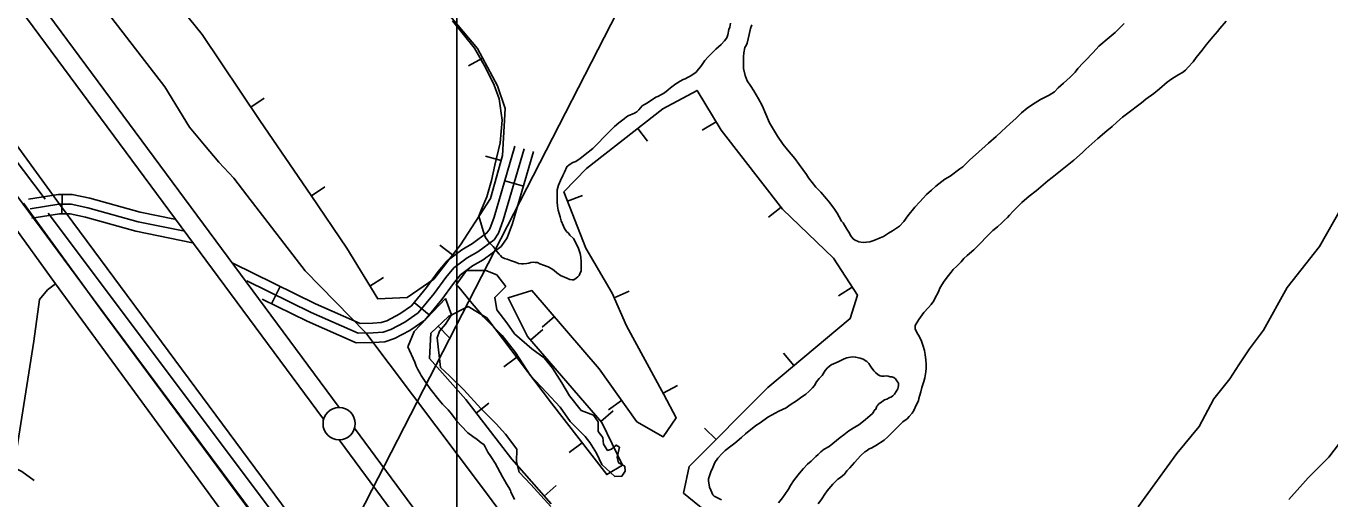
# Model space of a CAD drawing. Extents: x 3263578 to 3301413, y 764927 to 798602.
# Drawn here: x 3285407 to 3287429, y 777281 to 778013 of the extents above; entities that cross this region are included whole.
import ezdxf

# ---------------------------------------------------------------- set-up
doc = ezdxf.new("R2010")
doc.units = 0
for name, color, linetype in [('V-BORW-LINE', 7, 'Continuous'), ('V-GRID-MAJR', 7, 'Continuous'), ('V-LEVE-TOET', 7, 'Continuous'), ('V-ROAD-CNTR', 7, 'Continuous'), ('V-SITE-VEGE', 7, 'Continuous'), ('V-SURV-LINE', 7, 'Continuous'), ('V-TOPO-BNDY', 7, 'Continuous'), ('V-TOPO-SHOR', 7, 'Continuous')]:
    doc.layers.add(name, color=color, linetype=linetype)

msp = doc.modelspace()

# ---------------------------------------------------------------- linework, layer by layer
at = {"layer": 'V-BORW-LINE'}
for p, q in [((3286115.3, 777963.6), (3286093.3, 777951.8)), ((3285755.8, 777888), (3285776.5, 777901.9)), ((3286477.2, 777865.2), (3286455.8, 777852.3)), ((3286355.7, 777854.8), (3286371.1, 777835.1)), ((3286143.8, 777805.2), (3286119.7, 777811.8)), ((3285850, 777750.6), (3285870.8, 777764.5)), ((3286247, 777742.1), (3286270.3, 777751.2)), ((3286578, 777732.7), (3286558.3, 777717.3)), ((3286068.7, 777658.8), (3286049, 777674.1)), ((3285940.4, 777610.7), (3285961.7, 777623.8)), ((3286319.3, 777592.6), (3286342.3, 777602.5)), ((3286688.2, 777609), (3286667.2, 777595.3)), ((3286226.5, 777563.3), (3286207.5, 777547)), ((3286046.5, 777548.7), (3286063.8, 777530.6)), ((3286189.7, 777526.9), (3286208.7, 777543.2)), ((3286597.9, 777487.3), (3286581.9, 777506.5)), ((3286168.3, 777500.3), (3286148.3, 777485.2)), ((3286395.2, 777444.4), (3286417.2, 777456.4)), ((3286105.2, 777413.9), (3286125, 777429.2)), ((3286330.7, 777433.4), (3286310.3, 777419)), ((3286298.7, 777400.9), (3286317.6, 777417.2)), ((3286477.1, 777372.8), (3286459.4, 777390.5)), ((3286269.4, 777367.9), (3286249.7, 777352.6)), ((3286210.6, 777285.1), (3286229.4, 777301.6))]:
    msp.add_line(p, q, dxfattribs=at)
for points in [[(3286040.6, 778058.2), (3286107.1, 777979), (3286138.2, 777921), (3286150.1, 777885.9), (3286146.1, 777813.2), (3286127.6, 777746.2), (3286080.8, 777674.3), (3286039.7, 777621.5), (3285998.1, 777592.8), (3285952.6, 777590.9), (3285904.5, 777669.2), (3285849.6, 777751.2), (3285769.8, 777867.2), (3285680.2, 778000.2), (3285495.6, 778229.7)], [(3285495.6, 778229.7), (3285680.2, 778000.2), (3285769.8, 777867.2), (3285849.6, 777751.2), (3285904.5, 777669.2), (3285952.6, 777590.9), (3285998.1, 777592.8), (3286039.7, 777621.5), (3286080.8, 777674.3), (3286127.6, 777746.2), (3286146.1, 777813.2), (3286150.1, 777885.9), (3286138.2, 777921), (3286107.1, 777979), (3286040.6, 778058.2)], [(3286495.3, 777234), (3286426.7, 777289.8), (3286435.6, 777331.1), (3286557.4, 777453.5), (3286685.3, 777560.2), (3286696.4, 777596.3), (3286659.2, 777653.6), (3286580.3, 777729.7), (3286485, 777852.1), (3286447.8, 777913.8), (3286394.5, 777885.1), (3286276.4, 777792.8), (3286241.3, 777756.7), (3286275.5, 777669.1), (3286316.3, 777599.7), (3286338.3, 777548.9), (3286396.2, 777442.5), (3286415.5, 777406.6), (3286395.2, 777377), (3286354.2, 777400.3), (3286295.8, 777482.5), (3286191.8, 777603.7), (3286154.8, 777592.6), (3286185.1, 777532.2), (3286300, 777399.3), (3286332.1, 777333.2), (3286307.8, 777318.4), (3286222.1, 777428.9), (3286122, 777561.5), (3286092.8, 777578.9), (3286062.3, 777563.7), (3286035, 777537.7), (3286032.7, 777498.4), (3286089.1, 777434.7), (3286160.4, 777342.2), (3286221.4, 777272.9)]]:
    msp.add_lwpolyline(points, dxfattribs=at)
at = {"layer": 'V-GRID-MAJR'}
msp.add_spline([(3286075.4, 775830.8), (3286074.5, 781889.4), (3286073.6, 787951.5), (3286072.7, 794013.5), (3286072.7, 794016.9)], degree=3, dxfattribs=at)
at = {"layer": 'V-LEVE-TOET'}
for points in [[(3284126.3, 779529.1), (3284162.9, 779488.4), (3284218.5, 779416.3), (3284353, 779234.8), (3284501.4, 779037.8), (3284646, 778841.6), (3284765.5, 778673.7), (3284949.2, 778430), (3285219, 778068), (3285459.2, 777737.5), (3285691.2, 777424.3), (3285965.8, 777054.1), (3286222.6, 776708.5), (3286385.9, 776484.8), (3286571.9, 776233.4), (3286758.9, 775979.6), (3286871.1, 775830.8)], [(3287161.8, 775830.9), (3287131.1, 775890.3), (3287046.7, 776024.8), (3286938.6, 776189.3), (3286930.1, 776200.3), (3286881.3, 776262.8), (3286620.6, 776615.7), (3286369.9, 776955.7), (3286114.9, 777297.8), (3285934.2, 777538), (3285840, 777634.2), (3285749.6, 777751.3), (3285729.7, 777777.6), (3285706.2, 777802.7), (3285684.1, 777829), (3285660.6, 777857.1), (3285622.8, 777919.3), (3285398.6, 778209.6)]]:
    msp.add_lwpolyline(points, dxfattribs=at)
at = {"layer": 'V-ROAD-CNTR'}
for p, q in [((3286149.6, 777773.8), (3286178.4, 777765.4)), ((3285463.4, 777752.5), (3285463, 777722.5)), ((3285801.3, 777610), (3285788.1, 777583)), ((3286009.1, 777585.1), (3286032.2, 777565.9))]:
    msp.add_line(p, q, dxfattribs=at)
for points in [[(3286817.5, 775833.6), (3286161.1, 776718.1), (3285511.5, 777590.9), (3285032.8, 778237.4), (3284479.5, 778985.2), (3284180.8, 779387.8)], [(3285727.8, 777645.9), (3285856, 777583.3), (3285925.5, 777552.7), (3285944.8, 777553), (3285958, 777553.9), (3285966.8, 777556.9), (3285986.8, 777567.6), (3286005.1, 777580.2), (3286028.3, 777608.3), (3286046.5, 777633.3), (3286060.4, 777649.9), (3286083, 777666.9), (3286099.6, 777676.4), (3286122, 777692.9), (3286126.4, 777699.3), (3286133, 777717.2), (3286165.3, 777827.4)], [(3286179.7, 777823.2), (3286147.2, 777712.5), (3286139.9, 777692.4), (3286133, 777682.3), (3286107.8, 777663.8), (3286091.3, 777654.3), (3286070.8, 777639), (3286058.3, 777624.1), (3286040.2, 777599.1), (3286015.3, 777569.1), (3285994.6, 777554.8), (3285972.8, 777543.1), (3285960.9, 777539), (3285945.4, 777538), (3285922.5, 777537.7), (3285849.7, 777569.7), (3285749.8, 777618.5)], [(3285773.7, 777590.1), (3285843.4, 777556.1), (3285919.4, 777522.6), (3285946, 777523), (3285963.9, 777524.2), (3285978.8, 777529.2), (3286002.5, 777541.9), (3286025.5, 777557.9), (3286052, 777589.9), (3286070.2, 777614.8), (3286081.2, 777628), (3286099.5, 777641.8), (3286116, 777651.2), (3286144, 777671.7), (3286153.3, 777685.5), (3286161.5, 777707.8), (3286194.1, 777819)], [(3285411.4, 777745.2), (3285457.1, 777752.6), (3285479, 777752.3), (3285506.5, 777746.6), (3285584.5, 777725), (3285637.8, 777714.1)], [(3285403.5, 777739.3), (3285523.3, 777574.5), (3285767.5, 777245.3), (3285836.1, 777156.8)], [(3285651.1, 777696), (3285581, 777710.4), (3285503, 777732.1), (3285477.4, 777737.3), (3285458.2, 777737.6), (3285413.8, 777730.4)], [(3285416.2, 777715.6), (3285459.3, 777722.5), (3285475.7, 777722.3), (3285499.5, 777717.5), (3285577.5, 777695.9), (3285665.5, 777677.7)], [(3285420.1, 777309.4), (3285401, 777323), (3285376.3, 777335.8), (3285348.7, 777344.4), (3285329.2, 777347.8)]]:
    msp.add_lwpolyline(points, dxfattribs=at)
at = {"layer": 'V-SITE-VEGE'}
for p, q in [((3287254.5, 778005.1), (3287258.2, 778009.8)), ((3287258.2, 778009.8), (3287268.3, 778021.3)), ((3287237, 777984.3), (3287247.6, 777996.8)), ((3287247.6, 777996.8), (3287254.5, 778005.1)), ((3287221.3, 777964.8), (3287231, 777976.4)), ((3287231, 777976.4), (3287237, 777984.3)), ((3287205.2, 777945.4), (3287209.4, 777949.6)), ((3287209.4, 777949.6), (3287216.7, 777957.9)), ((3287216.7, 777957.9), (3287221.3, 777964.8)), ((3287164.7, 777916.2), (3287176.6, 777926.4)), ((3287176.6, 777926.4), (3287184, 777931.9)), ((3287184, 777931.9), (3287194.6, 777938.4)), ((3287194.6, 777938.4), (3287200.2, 777941.7)), ((3287200.2, 777941.7), (3287205.2, 777945.4)), ((3287143.4, 777900.4), (3287155.9, 777909.2)), ((3287155.9, 777909.2), (3287164.7, 777916.2)), ((3287113.5, 777877.2), (3287137, 777894.8)), ((3287137, 777894.8), (3287143.4, 777900.4)), ((3287098.3, 777864.7), (3287107.5, 777872.6)), ((3287107.5, 777872.6), (3287113.5, 777877.2)), ((3287069.2, 777839.2), (3287083.1, 777851.3)), ((3287083.1, 777851.3), (3287091.4, 777857.8)), ((3287091.4, 777857.8), (3287098.3, 777864.7)), ((3287050.3, 777822.5), (3287060, 777830.9)), ((3287060, 777830.9), (3287069.2, 777839.2)), ((3287013.9, 777791), (3287031.9, 777805.9)), ((3287031.9, 777805.9), (3287045.3, 777817.4)), ((3287045.3, 777817.4), (3287050.3, 777822.5)), ((3286998.2, 777779), (3287013.9, 777791)), ((3286973.4, 777758.1), (3286980.7, 777764.6)), ((3286980.7, 777764.6), (3286991.8, 777773.9)), ((3286991.8, 777773.9), (3286998.2, 777779)), ((3286951.2, 777740), (3286962.8, 777749.8)), ((3286962.8, 777749.8), (3286973.4, 777758.1)), ((3286932.3, 777720.6), (3286937.9, 777726.6)), ((3286937.9, 777726.6), (3286951.2, 777740)), ((3287447.6, 777732.9), (3287412.6, 777672)), ((3286913.4, 777702.5), (3286920.4, 777708.5)), ((3286920.4, 777708.5), (3286924.5, 777712.7)), ((3286924.5, 777712.7), (3286929.1, 777716.9)), ((3286929.1, 777716.9), (3286932.3, 777720.6)), ((3286885.8, 777675.6), (3286898.2, 777688.6)), ((3286898.2, 777688.6), (3286906.1, 777696.5)), ((3286906.1, 777696.5), (3286913.4, 777702.5)), ((3286866.4, 777658), (3286877, 777666.8)), ((3286877, 777666.8), (3286885.8, 777675.6)), ((3287412.6, 777672), (3287362.5, 777608.2)), ((3286850.3, 777641.4), (3286857.2, 777648.3)), ((3286857.2, 777648.3), (3286861.4, 777653.4)), ((3286861.4, 777653.4), (3286866.4, 777658)), ((3286831, 777618.2), (3286837.4, 777627)), ((3286837.4, 777627), (3286841.6, 777632.1)), ((3286841.6, 777632.1), (3286844.8, 777636.3)), ((3286844.8, 777636.3), (3286850.3, 777641.4)), ((3286820.4, 777598.8), (3286822.7, 777603.4)), ((3286822.7, 777603.4), (3286824.1, 777607.1)), ((3286824.1, 777607.1), (3286827.3, 777612.6)), ((3286827.3, 777612.6), (3286831, 777618.2)), ((3287362.5, 777608.2), (3287326, 777542.3)), ((3286009.2, 777540.2), (3286057.8, 777591.1)), ((3286057.8, 777591.1), (3286067, 777566)), ((3286806.6, 777577.5), (3286810.7, 777582.1)), ((3286810.7, 777582.1), (3286814.9, 777587.7)), ((3286814.9, 777587.7), (3286818.1, 777594.6)), ((3286818.1, 777594.6), (3286820.4, 777598.8)), ((3286067, 777566), (3286057.5, 777551.7)), ((3286791.4, 777559), (3286799.2, 777569.6)), ((3286799.2, 777569.6), (3286806.6, 777577.5)), ((3286057.5, 777551.7), (3286048.5, 777540.9)), ((3286785.9, 777549.7), (3286791.4, 777559)), ((3286785.9, 777544.2), (3286785.9, 777549.7)), ((3286789.2, 777537.7), (3286785.9, 777544.2)), ((3287326, 777542.3), (3287304.2, 777513.4)), ((3285999.1, 777516.6), (3286009.2, 777540.2)), ((3286048.5, 777540.9), (3286044.6, 777530.5)), ((3286044.6, 777530.5), (3286049.9, 777484.2)), ((3286791.9, 777533.1), (3286789.2, 777537.7)), ((3286795.7, 777525.2), (3286791.9, 777533.1)), ((3286798, 777518.8), (3286795.7, 777525.2)), ((3286010.3, 777492.6), (3285999.1, 777516.6)), ((3286800.3, 777510.9), (3286798, 777518.8)), ((3286801.3, 777504.5), (3286800.3, 777510.9)), ((3286802.2, 777495.7), (3286801.3, 777504.5)), ((3287304.2, 777513.4), (3287287.5, 777488.3)), ((3286012.2, 777486.6), (3286010.3, 777492.6)), ((3286015, 777481.1), (3286012.2, 777486.6)), ((3286018.3, 777475.1), (3286015, 777481.1)), ((3286049.9, 777484.2), (3286063.4, 777472.1)), ((3286802.7, 777489.7), (3286802.2, 777495.7)), ((3286802.3, 777477.7), (3286802.7, 777483.2)), ((3286802.7, 777483.2), (3286802.7, 777489.7)), ((3287287.5, 777488.3), (3287273.6, 777466.6)), ((3286020.1, 777471.8), (3286018.3, 777475.1)), ((3286028.5, 777459.4), (3286020.1, 777471.8)), ((3286063.4, 777472.1), (3286085.9, 777449.6)), ((3286796.3, 777453.2), (3286799.5, 777462.9)), ((3286799.5, 777462.9), (3286800.9, 777468.4)), ((3286800.9, 777468.4), (3286802.3, 777477.7)), ((3287273.6, 777466.6), (3287248.9, 777435.9)), ((3286034, 777451.5), (3286028.5, 777459.4)), ((3286047.9, 777433.6), (3286034, 777451.5)), ((3286085.9, 777449.6), (3286112.4, 777420.7)), ((3286791.7, 777436.5), (3286794.5, 777446.7)), ((3286794.5, 777446.7), (3286796.3, 777453.2)), ((3286053, 777427.6), (3286047.9, 777433.6)), ((3286061.8, 777418.8), (3286053, 777427.6)), ((3286112.4, 777420.7), (3286136.3, 777397)), ((3286783.9, 777417.6), (3286787.6, 777425.9)), ((3286787.6, 777425.9), (3286790.8, 777432.8)), ((3286790.8, 777432.8), (3286791.7, 777436.5)), ((3287248.9, 777435.9), (3287226, 777393.2)), ((3286066.9, 777412.4), (3286061.8, 777418.8)), ((3286075.7, 777400.8), (3286066.9, 777412.4)), ((3286082.2, 777393.9), (3286075.7, 777400.8)), ((3286766.9, 777400), (3286773.3, 777405.1)), ((3286773.3, 777405.1), (3286776.6, 777408.3)), ((3286776.6, 777408.3), (3286781.2, 777413.9)), ((3286781.2, 777413.9), (3286783.9, 777417.6)), ((3286092.4, 777383.3), (3286082.2, 777393.9)), ((3286100.3, 777377.3), (3286092.4, 777383.3)), ((3286136.3, 777397), (3286150.6, 777381)), ((3286150.6, 777381), (3286168.4, 777358.1)), ((3286743.4, 777376.8), (3286751.7, 777385.1)), ((3286751.7, 777385.1), (3286764.6, 777398.1)), ((3286764.6, 777398.1), (3286766.9, 777400)), ((3287226, 777393.2), (3287191.8, 777351)), ((3287427.3, 777345.6), (3287465.4, 777395.6)), ((3286106.8, 777372.7), (3286100.3, 777377.3)), ((3286113.2, 777367.7), (3286106.8, 777372.7)), ((3286117.4, 777364.9), (3286113.2, 777367.7)), ((3286119.3, 777361.7), (3286117.4, 777364.9)), ((3286123.4, 777353.4), (3286119.3, 777361.7)), ((3286717.6, 777359.2), (3286722.2, 777362)), ((3286722.2, 777362), (3286724.9, 777363.3)), ((3286724.9, 777363.3), (3286737.9, 777371.7)), ((3286737.9, 777371.7), (3286743.4, 777376.8)), ((3286128.1, 777346.5), (3286123.4, 777353.4)), ((3286134.6, 777336.3), (3286128.1, 777346.5)), ((3286168.4, 777358.1), (3286168, 777338.2)), ((3286691.8, 777337.4), (3286701.4, 777348)), ((3286701.4, 777348), (3286707.9, 777353.6)), ((3286707.9, 777353.6), (3286711.6, 777355.9)), ((3286711.6, 777355.9), (3286714.8, 777358.2)), ((3286714.8, 777358.2), (3286717.6, 777359.2)), ((3287191.8, 777351), (3287131.4, 777268.3)), ((3287395.2, 777313.6), (3287427.3, 777345.6)), ((3286146.2, 777315.1), (3286134.6, 777336.3)), ((3286168, 777338.2), (3286172, 777322.2)), ((3286172, 777322.2), (3286189.8, 777303.2)), ((3286670.1, 777314.2), (3286676.1, 777319.3)), ((3286676.1, 777319.3), (3286680.2, 777324.4)), ((3286680.2, 777324.4), (3286684.8, 777329)), ((3286684.8, 777329), (3286691.8, 777337.4)), ((3286149.9, 777308.6), (3286146.2, 777315.1)), ((3286152.2, 777304), (3286149.9, 777308.6)), ((3286155.9, 777298.5), (3286152.2, 777304)), ((3286189.8, 777303.2), (3286221, 777269.1)), ((3286649.4, 777293.4), (3286654.9, 777299.9)), ((3286654.9, 777299.9), (3286658.1, 777303.6)), ((3286658.1, 777303.6), (3286666, 777311.4)), ((3286666, 777311.4), (3286670.1, 777314.2)), ((3287365.3, 777279.9), (3287395.2, 777313.6)), ((3286158.3, 777293.9), (3286155.9, 777298.5)), ((3286159.2, 777291.6), (3286158.3, 777293.9)), ((3286164.8, 777279.6), (3286159.2, 777291.6)), ((3286635.6, 777273), (3286641.1, 777280.9)), ((3286641.1, 777280.9), (3286645.7, 777288.3)), ((3286645.7, 777288.3), (3286649.4, 777293.4))]:
    msp.add_line(p, q, dxfattribs=at)
for points in [[(3286117.6, 777691.2), (3286109.3, 777718.8), (3286112.9, 777728), (3286121.9, 777748.8), (3286128.8, 777774), (3286134.3, 777798.2), (3286142.5, 777832.4), (3286145.4, 777867.5), (3286141, 777900.8), (3286133.1, 777922), (3286119.6, 777949.2), (3286102.7, 777979.5), (3286068.8, 778021.8)], [(3286499.7, 778018), (3286498.3, 778012), (3286496.9, 778008.3), (3286495.6, 778000), (3286493.7, 777995.3), (3286490.5, 777990.7), (3286485, 777984.7), (3286480.8, 777981.4), (3286476.7, 777977.7), (3286472.1, 777973.1), (3286464.7, 777966.1)], [(3286879.5, 777813.9), (3286870.8, 777806), (3286859.7, 777795.4), (3286855.1, 777792.1), (3286839.9, 777781), (3286832.1, 777776.3), (3286817.8, 777765.2), (3286811.3, 777759.2), (3286803.5, 777752.7), (3286793.3, 777741.1), (3286785.5, 777732.8), (3286774.5, 777719.4), (3286768.5, 777710.6), (3286761.6, 777703.6), (3286751, 777696.2), (3286744.5, 777692.5), (3286736.7, 777687.4), (3286731.6, 777685.1), (3286721.9, 777681.3), (3286715.4, 777679), (3286705.3, 777678.1), (3286698.8, 777679.4), (3286691.9, 777682.2), (3286689.6, 777683.6), (3286685.8, 777689.1), (3286684, 777692.8), (3286679.8, 777698.8), (3286674.2, 777708.5), (3286671.9, 777711.2), (3286668.2, 777717.7), (3286665, 777723.7), (3286660.8, 777729.7), (3286653.4, 777739.4), (3286648.3, 777745.8), (3286639.5, 777756), (3286632, 777763.8), (3286620.5, 777778.5), (3286617.2, 777783.6), (3286606.1, 777798.8), (3286599.1, 777808.5), (3286588, 777821.9), (3286581, 777830.2), (3286572.2, 777843.1), (3286560.2, 777863.8), (3286548.5, 777890.6), (3286543, 777900.8), (3286535.5, 777913.2), (3286530.9, 777920.6), (3286525.3, 777928.4), (3286522.1, 777936.7), (3286519.7, 777947.8), (3286519.7, 777955.2), (3286519.7, 777965.8), (3286520.1, 777972.3), (3286522, 777980.2), (3286523.8, 777983.4), (3286525.2, 777987.1), (3286528.4, 778000.5), (3286530.7, 778009.8), (3286532.5, 778015.3)], [(3287110, 778017.3), (3287096.2, 778003.4), (3287086.5, 777995.6), (3287070.8, 777982.6), (3287061.6, 777972.4), (3287049.6, 777959.9), (3287046.4, 777956.6), (3287038.1, 777947.8), (3287034, 777942.3), (3287028, 777935.8), (3287026.1, 777934.4), (3287016, 777925.1), (3287007.7, 777917.7), (3287001.7, 777911.7), (3286993.4, 777906.6), (3286980, 777899.6), (3286967.6, 777892.2), (3286959.3, 777886.2), (3286951, 777879.2), (3286942.2, 777870.4), (3286933, 777862.6), (3286919.6, 777850), (3286911.3, 777842.6), (3286899.8, 777832), (3286879.5, 777813.9)], [(3286464.7, 777966.1), (3286459.6, 777960.1), (3286454.6, 777952.3), (3286445.8, 777941.6), (3286437.1, 777936), (3286433.8, 777934.2), (3286429.2, 777931.9), (3286426, 777930.9), (3286421.4, 777928.1), (3286417.2, 777925.8), (3286414.9, 777924), (3286406.6, 777917.9), (3286402.9, 777914.7), (3286397, 777910.1), (3286392.8, 777907.7), (3286386.8, 777904.5), (3286383.6, 777903.1), (3286370.7, 777894.7), (3286366, 777892), (3286362.8, 777890.1), (3286357.3, 777883.6), (3286354.1, 777880.4), (3286350.8, 777878.5), (3286340.7, 777874.3), (3286338.4, 777872.9), (3286334.7, 777869.7), (3286326.4, 777863.7), (3286319.5, 777858.1), (3286309.3, 777847.4), (3286301.5, 777840), (3286296, 777833.6), (3286286.3, 777823.8), (3286278.9, 777818.3), (3286266.5, 777808.5), (3286259.6, 777803.9), (3286254.9, 777802), (3286249.4, 777798.3), (3286245.7, 777795.5), (3286242.1, 777787.2), (3286239.8, 777781.7), (3286236.1, 777774.3), (3286234.7, 777770.6), (3286232.9, 777766.9), (3286230.6, 777759.5), (3286231.1, 777748.8), (3286231.1, 777741.4), (3286231.6, 777734.5), (3286232.5, 777728), (3286235.3, 777717.9), (3286237.2, 777711.9), (3286240.9, 777703.6), (3286242.3, 777699.9), (3286245.1, 777695.3), (3286248.3, 777692.5), (3286250.6, 777689.7), (3286256.2, 777684.2), (3286262.2, 777672.2), (3286264.1, 777669), (3286266.4, 777661.1), (3286267.4, 777655.6), (3286267.8, 777648.2), (3286267.9, 777634.4), (3286266, 777629.7), (3286265.1, 777627), (3286262.8, 777625.1), (3286260.5, 777622.8), (3286256.8, 777620.5), (3286254.1, 777620.5), (3286250.4, 777620.9), (3286245.7, 777622.7), (3286236, 777626.9), (3286230.5, 777631), (3286226.3, 777634.7), (3286222.6, 777637.5), (3286217, 777640.2), (3286209.6, 777643), (3286204.1, 777645.3), (3286200.4, 777647.1), (3286197.2, 777647.1), (3286194.8, 777647.6), (3286190.2, 777647.1), (3286187, 777646.1), (3286183.8, 777645.7), (3286178.7, 777645.2), (3286175.5, 777645.2), (3286170.8, 777645.6), (3286166.2, 777647.9), (3286158.3, 777650.2), (3286153.3, 777652.5), (3286149.1, 777653.4), (3286144.9, 777655.3), (3286143.1, 777658), (3286140.8, 777660.3), (3286138, 777663.6), (3286136.1, 777665.9), (3286134.3, 777668.6), (3286131.5, 777671.9), (3286125.5, 777678.3), (3286122.2, 777682.5), (3286119.9, 777685.7), (3286117.6, 777691.2)], [(3286485.4, 777279.5), (3286480.3, 777281.8), (3286474.3, 777285), (3286472, 777287.3), (3286469.2, 777294.3), (3286466.9, 777298.9), (3286465.5, 777308.6), (3286465.4, 777311.8), (3286469.6, 777324.3), (3286470.9, 777327.1), (3286475.5, 777337.3), (3286479.7, 777343.7), (3286486.6, 777351.1), (3286491.2, 777355.8), (3286500, 777362.3), (3286506.4, 777367.4), (3286516.6, 777375.7), (3286523, 777381.7), (3286539.1, 777394.7), (3286545.6, 777398.9), (3286557.6, 777407.2), (3286574.7, 777416.5), (3286585.7, 777422.1), (3286592.2, 777426.3), (3286601.9, 777432.8), (3286607.9, 777437.4), (3286616.2, 777443), (3286621.2, 777447.1), (3286626.8, 777452.7), (3286630, 777456.4), (3286632.7, 777462), (3286637.3, 777467.5), (3286641.5, 777472.1), (3286646.6, 777479.6), (3286650.2, 777483.7), (3286655.8, 777488.8)], [(3286655.8, 777488.8), (3286666.4, 777493), (3286675.6, 777497.7), (3286680.2, 777499.5), (3286688.1, 777500.9), (3286693.6, 777500.5), (3286700.6, 777499.1), (3286705.2, 777497.3), (3286710.7, 777493.6), (3286714, 777490.8), (3286716.8, 777486.7), (3286717.7, 777484.8), (3286721.9, 777479.3), (3286724.6, 777476.5), (3286728.3, 777473.3), (3286731.6, 777471.5), (3286733.9, 777471), (3286737.6, 777471), (3286740.8, 777471.5), (3286744.1, 777471), (3286747.3, 777470.1), (3286749.6, 777470.1)], [(3286749.6, 777470.1), (3286752.8, 777468.8), (3286755.2, 777466.9), (3286758.4, 777462.3), (3286759.8, 777460), (3286759.8, 777456.8), (3286759.4, 777453.5), (3286758.9, 777451.2), (3286753.8, 777442.9), (3286751.1, 777440.6), (3286749.2, 777438.7), (3286745.5, 777437.3), (3286741.8, 777435.5), (3286738.2, 777434.1), (3286732.2, 777429.9), (3286730.3, 777428.5), (3286728, 777426.2), (3286726.6, 777424.3), (3286724.8, 777419.7), (3286723, 777418.3), (3286722.5, 777418.3), (3286721.6, 777416), (3286719.7, 777413.2), (3286715.6, 777409.5), (3286705.9, 777401.2), (3286698.5, 777395.6), (3286692.1, 777391.9), (3286683.3, 777386.3), (3286675.5, 777380.3), (3286669.5, 777376.1), (3286652.4, 777362.2), (3286644.6, 777357.6), (3286639.5, 777353.9), (3286635.4, 777349.7), (3286631.7, 777346.5), (3286624.8, 777339.5), (3286619.2, 777334.4), (3286612.8, 777327.9), (3286609.1, 777323.8), (3286604.5, 777318.2), (3286597.1, 777308.9), (3286592.5, 777301.5), (3286589.3, 777296), (3286583.8, 777287.7), (3286580.1, 777282.6), (3286574.1, 777274.7)]]:
    msp.add_lwpolyline(points, dxfattribs=at)
msp.add_lwpolyline([(3286151.2, 777609.9), (3286134, 777593), (3286137.1, 777573.6), (3286152.7, 777553.7), (3286164.9, 777536.4), (3286191.4, 777513.1), (3286210.5, 777499.3), (3286223.5, 777483.3), (3286238.3, 777460.4), (3286250, 777440.6), (3286268.2, 777417.7), (3286287.3, 777410.8), (3286294.3, 777400), (3286294.3, 777385.3), (3286301.7, 777375.8), (3286302.6, 777365.4), (3286309.1, 777355.9), (3286315.2, 777357.6), (3286322.1, 777364.1), (3286327.3, 777360.7), (3286323.9, 777345.5), (3286326, 777336.9), (3286336, 777331.3), (3286336.5, 777323.9), (3286331.3, 777316.1), (3286320, 777315.7), (3286300.1, 777334.2), (3286291.8, 777351.5), (3286281.4, 777368.4), (3286274, 777377.4), (3286251, 777400.7), (3286235.3, 777423.2), (3286214.5, 777445.7), (3286188.9, 777472.4), (3286166.3, 777507.4), (3286145.4, 777533.8), (3286116.4, 777563.1), (3286096.4, 777586.9), (3286078.6, 777608.9), (3286074.4, 777612.3), (3286090.1, 777634.5), (3286103.5, 777634.5), (3286120.4, 777634.5), (3286137.2, 777627.8)], close=True, dxfattribs=at)
at = {"layer": 'V-SURV-LINE'}
for points in [[(3284253.6, 779636.4), (3285892.9, 777422.4)], [(3285868.8, 777404.5), (3284229.5, 779618.5)], [(3285916.7, 777390.2), (3287068.6, 775830.8)], [(3287031.3, 775830.8), (3285892.6, 777372.4)]]:
    msp.add_lwpolyline(points, dxfattribs=at)
msp.add_circle((3285892.8, 777397.4), 25, dxfattribs=at)
at = {"layer": 'V-TOPO-BNDY'}
msp.add_lwpolyline([(3287656.3, 780630.4), (3285191.7, 775830.7)], dxfattribs=at)
at = {"layer": 'V-TOPO-SHOR'}
for points in [[(3285437.1, 777745.4), (3285300.6, 777925.1), (3285015.5, 778298.9), (3284821.4, 778564.9), (3284821.4, 778584), (3284694.4, 778756.6), (3284625, 778866.8), (3284804.7, 778859.6)], [(3286853, 775830.9), (3286438.5, 776389.2), (3286318.7, 776547.3), (3285959.4, 777033.7), (3285715, 777359.6), (3285441.9, 777723.8)], [(3285453.1, 777614.1), (3285382.5, 777712.3), (3285367.2, 777712.3), (3285247.5, 777700)], [(3285388.6, 777328.8), (3285419.3, 777525.2), (3285428.5, 777589.6), (3285440.8, 777604.9), (3285453.1, 777614.1), (3285796.6, 777144.7), (3285532.7, 776604.8)]]:
    msp.add_lwpolyline(points, dxfattribs=at)

doc.saveas('drawing.dxf')
